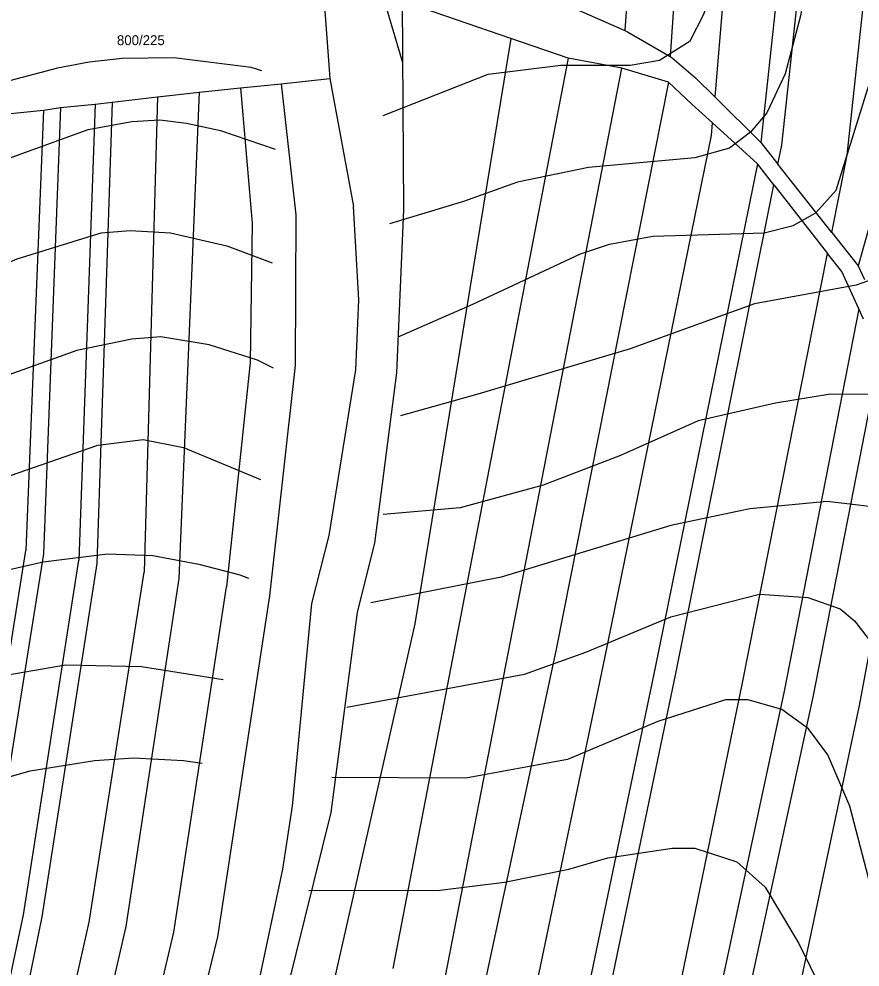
# Model space of a CAD drawing. Extents: x -555860 to -552701, y -1187050 to -1182291.
# Drawn here: x -554315.4 to -554170.8, y -1186114.4 to -1185951.5 of the extents above; entities that cross this region are included whole.
import ezdxf

# ---------------------------------------------------------------- set-up
doc = ezdxf.new("R2010")
doc.units = 0
for name, color, linetype in [('LEG_2b', 7, 'Continuous'), ('Level 40', 7, 'Continuous'), ('Level 41', 7, 'Continuous'), ('navrh_BV', 7, 'Continuous'), ('Poz předměty', 7, 'Continuous')]:
    doc.layers.add(name, color=color, linetype=linetype)

msp = doc.modelspace()

# ---------------------------------------------------------------- linework, layer by layer
at = {"layer": 'Level 40'}
for points in [[(-554161.74, -1186016.11), (-554175.88, -1186015.97), (-554185.31, -1186017.5), (-554198.62, -1186020.55), (-554211.93, -1186026.51), (-554225.24, -1186031.64), (-554239.52, -1186035.52), (-554252.76, -1186036.68)], [(-554422.97, -1186118.3), (-554415.48, -1186106.24), (-554390.1, -1186049.66), (-554387.47, -1186044.95), (-554384.01, -1186040.37), (-554376.66, -1186034), (-554368.89, -1186031.5), (-554363.9, -1186030.94), (-554358.91, -1186031.22), (-554340.6, -1186034), (-554331.18, -1186034), (-554326.46, -1186033.3), (-554301.78, -1186024.71), (-554294.02, -1186023.74), (-554287.08, -1186025.12), (-554273.82, -1186030.62)]]:
    msp.add_lwpolyline(points, dxfattribs=at)
at = {"layer": 'Level 41'}
for points in [[(-554121.25, -1185867.33), (-554130.4, -1185871.77), (-554139.55, -1185877.31), (-554151.75, -1185887.3), (-554160.63, -1185896.86), (-554167.98, -1185907.68), (-554173.11, -1185917.66), (-554178.79, -1185937.63), (-554181.01, -1185950.94), (-554183.65, -1185960.92), (-554186.83, -1185967.58), (-554189.61, -1185970.91), (-554193.21, -1185973.68), (-554199.18, -1185975.34), (-554217.48, -1185977.01), (-554229.68, -1185979.5), (-554238.97, -1185982.83), (-554251.65, -1185986.7)], [(-554252.76, -1185968.05), (-554234.71, -1185960.94), (-554222.19, -1185959.4), (-554210.27, -1185959.4), (-554205.28, -1185958.57), (-554200.01, -1185955.24), (-554197.65, -1185950.66), (-554196.26, -1185946.23), (-554193.35, -1185926.26), (-554190.16, -1185910.73), (-554186.97, -1185901.86), (-554183.23, -1185895.2), (-554175.05, -1185884.11), (-554164.51, -1185873.71)], [(-554250.15, -1186006.1), (-554237.31, -1186000.47), (-554218.86, -1185991.84), (-554213.87, -1185990.18), (-554206.39, -1185988.79), (-554187.25, -1185988.24), (-554182.26, -1185986.99), (-554178.38, -1185984.77), (-554174.91, -1185980.89), (-554165.9, -1185952.05)], [(-554273.63, -1185960.36), (-554275.44, -1185959.81), (-554288.75, -1185958.15), (-554297.62, -1185958.29), (-554303.28, -1185958.91), (-554308.71, -1185959.95), (-554322.03, -1185963.42)], [(-554476.21, -1186118.72), (-554465.4, -1186103.46), (-554456.94, -1186087.93), (-554447.51, -1186067.97), (-554437.25, -1186043.56), (-554429.76, -1186023.6), (-554420.75, -1186003.63), (-554416.31, -1185996.97), (-554412.01, -1185992.54), (-554405.5, -1185987.27), (-554396.48, -1185982.83), (-554386.64, -1185980.2), (-554374.16, -1185978.95), (-554367.78, -1185979.09), (-554349.76, -1185980.89), (-554335.89, -1185980.2), (-554323.41, -1185977.7), (-554303.45, -1185970.49), (-554295.96, -1185969.1), (-554291.15, -1185968.81), (-554286.53, -1185969.38), (-554280.7, -1185970.63), (-554271.29, -1185973.86)], [(-554453.61, -1186114.97), (-554445.43, -1186100.97), (-554440.16, -1186089.88), (-554426.57, -1186052.16), (-554419.5, -1186034.41), (-554414.51, -1186025.54), (-554411.18, -1186021.1), (-554404.53, -1186014.31), (-554396.9, -1186008.48), (-554390.24, -1186005.29), (-554382.76, -1186002.8), (-554372.77, -1186001.27), (-554347.82, -1186001), (-554337.83, -1185999.89), (-554325.35, -1185996.84), (-554315.65, -1185992.68), (-554301.23, -1185988.24), (-554296.23, -1185987.82), (-554289.3, -1185988.24), (-554279.6, -1185990.46), (-554271.81, -1185993.42)], [(-554163.68, -1185994.48), (-554171.44, -1185997.25), (-554188.91, -1186000.44), (-554210.27, -1186008.2), (-554236.47, -1186015.97), (-554249.78, -1186019.71)], [(-554271.59, -1186011.5), (-554274.33, -1186010.15), (-554282.65, -1186007.51), (-554290.97, -1186006.13), (-554295.96, -1186006.54), (-554305.39, -1186008.48), (-554324.8, -1186015.42), (-554336.45, -1186018.05), (-554359.74, -1186018.47), (-554371.39, -1186017.77), (-554377.21, -1186018.47), (-554383.03, -1186020.55), (-554391.08, -1186026.09), (-554398.29, -1186034.41), (-554405.64, -1186045.23), (-554415.34, -1186066.58), (-554424.35, -1186089.88), (-554427.54, -1186096.53), (-554436.42, -1186111.78), (-554446.82, -1186126.06)], [(-554164.79, -1186035.8), (-554176.44, -1186034.41), (-554189.75, -1186035.66), (-554203.33, -1186038.57), (-554232.45, -1186047.45), (-554254.88, -1186051.84)], [(-554409.52, -1186118.99), (-554400.78, -1186106.24), (-554383.03, -1186073.79), (-554373.74, -1186061.31), (-554368.89, -1186056.6), (-554363.07, -1186052.44), (-554359.2, -1186050.87), (-554355.3, -1186049.66), (-554344.21, -1186048.55), (-554338.66, -1186049.11), (-554327.85, -1186048.55), (-554311.21, -1186044.81), (-554300.12, -1186043.42), (-554292.35, -1186043.7), (-554284.44, -1186045.18), (-554277.38, -1186047.03), (-554275.92, -1186047.6)], [(-554258.98, -1186069.75), (-554228.43, -1186064.08), (-554217.89, -1186060.34), (-554203.33, -1186054.24), (-554188.08, -1186050.36), (-554179.76, -1186050.91), (-554174.22, -1186052.85), (-554171.72, -1186054.93), (-554168.39, -1186059.23)], [(-554280.28, -1186065.08), (-554294.29, -1186062.84), (-554307.33, -1186062.56), (-554318.6, -1186064.48), (-554324.8, -1186066.3), (-554348.09, -1186075.45), (-554359.74, -1186082.25), (-554366.12, -1186087.79), (-554382.48, -1186107.34), (-554396.07, -1186125.51)], [(-554167.84, -1186104.85), (-554172.55, -1186086.82), (-554176.3, -1186077.95), (-554179.62, -1186073.51), (-554184.2, -1186070.18), (-554190.02, -1186068.52), (-554193.91, -1186068.52), (-554205.55, -1186072.26), (-554221.08, -1186078.78), (-554238.55, -1186081.97), (-554261.59, -1186081.87)], [(-554384.97, -1186136.88), (-554361.68, -1186109.15), (-554351.7, -1186098.47), (-554345.18, -1186092.65), (-554338.8, -1186088.63), (-554328.54, -1186085.02), (-554313.43, -1186080.72), (-554302.34, -1186078.92), (-554295.68, -1186078.5), (-554287.08, -1186078.92), (-554283.87, -1186079.4)], [(-554265.51, -1186101.27), (-554242.99, -1186101.24), (-554231.9, -1186099.86), (-554220.81, -1186097.64), (-554214.15, -1186095.7), (-554203.06, -1186094.03), (-554199.18, -1186094.03), (-554191.96, -1186096.39), (-554187.11, -1186100.69), (-554181.29, -1186110.4), (-554173.52, -1186126.2), (-554163.26, -1186149.5)]]:
    msp.add_lwpolyline(points, dxfattribs=at)
at = {"layer": 'navrh_BV'}
for p, q in [((-554197.61, -1185867.62), (-554203.4, -1185957.94)), ((-554187.56, -1185866.97), (-554195.77, -1185964.83)), ((-554176.2, -1185866.26), (-554187.86, -1185972.72)), ((-554184.24, -1185973.16), (-554172.5, -1185866.18)), ((-554173.01, -1185974.88), (-554161.18, -1185866.24)), ((-554207.51, -1185902.62), (-554211.24, -1185953.46)), ((-554263.54, -1185939.09), (-554261.93, -1185961.69)), ((-554230.81, -1185954.84), (-554249.46, -1185948.43)), ((-554249.46, -1185948.43), (-554249.25, -1185984.3)), ((-554219.7, -1185949.71), (-554211.24, -1185953.46)), ((-554211.24, -1185953.46), (-554210.78, -1185953.66)), ((-554210.78, -1185953.66), (-554203.4, -1185957.94)), ((-554230.81, -1185954.84), (-554247.31, -1186055.45)), ((-554220.97, -1185958.23), (-554230.81, -1185954.84)), ((-554220.97, -1185958.23), (-554239.95, -1186056.93)), ((-554211.71, -1185959.91), (-554220.97, -1185958.23)), ((-554203.4, -1185957.94), (-554203.05, -1185958.14)), ((-554203.05, -1185958.14), (-554199.05, -1185961.57)), ((-554230.87, -1186058.46), (-554211.71, -1185959.91)), ((-554203.68, -1185962.34), (-554211.71, -1185959.91)), ((-554270.3, -1185962.6), (-554261.93, -1185961.69)), ((-554261.93, -1185961.69), (-554257.84, -1185983.71)), ((-554199.05, -1185961.57), (-554195.77, -1185964.83)), ((-554284.4, -1185964.08), (-554277.27, -1185963.3)), ((-554277.27, -1185963.3), (-554270.3, -1185962.6)), ((-554277.27, -1185963.3), (-554275.26, -1185986.55)), ((-554270.3, -1185962.6), (-554267.76, -1185985.16)), ((-554203.68, -1185962.34), (-554223.02, -1186059.82)), ((-554199.72, -1185966.11), (-554203.68, -1185962.34)), ((-554299.36, -1185965.78), (-554291.52, -1185964.86)), ((-554291.52, -1185964.86), (-554293.81, -1186046.56)), ((-554291.52, -1185964.86), (-554284.4, -1185964.08)), ((-554284.4, -1185964.08), (-554287.89, -1186047.63)), ((-554195.77, -1185964.83), (-554187.86, -1185972.72)), ((-554320.1, -1185968.07), (-554311.15, -1185967.13)), ((-554311.15, -1185967.13), (-554314.16, -1186042.87)), ((-554311.15, -1185967.13), (-554308.19, -1185966.71)), ((-554308.19, -1185966.71), (-554311.12, -1186043.43)), ((-554308.19, -1185966.71), (-554302.28, -1185966.09)), ((-554302.28, -1185966.09), (-554305.05, -1186044.48)), ((-554302.28, -1185966.09), (-554299.36, -1185965.78)), ((-554299.36, -1185965.78), (-554301.96, -1186045.09)), ((-554196.15, -1185969.35), (-554199.72, -1185966.11)), ((-554196.33, -1185971.52), (-554196.15, -1185969.35)), ((-554188.41, -1185976.38), (-554196.15, -1185969.35)), ((-554214.65, -1186061.34), (-554196.33, -1185971.52)), ((-554187.86, -1185972.72), (-554184.9, -1185976.46)), ((-554184.9, -1185976.46), (-554184.24, -1185973.16)), ((-554175.65, -1185988.16), (-554173.01, -1185974.88)), ((-554188.41, -1185976.38), (-554206.02, -1186062.96)), ((-554185.6, -1185979.97), (-554188.41, -1185976.38)), ((-554175.65, -1185988.16), (-554184.9, -1185976.46)), ((-554166.05, -1185975.87), (-554171.12, -1185993.9)), ((-554202.37, -1186063.7), (-554185.6, -1185979.97)), ((-554185.6, -1185979.97), (-554176.37, -1185991.79)), ((-554256.93, -1185999.75), (-554257.84, -1185983.71)), ((-554249.25, -1185984.3), (-554250.48, -1186012.28)), ((-554275.26, -1185986.55), (-554275.63, -1186010.55)), ((-554267.76, -1185985.16), (-554267.86, -1186011.03)), ((-554175.65, -1185988.16), (-554171.12, -1185993.9)), ((-554191.07, -1186065.85), (-554176.37, -1185991.79)), ((-554173.94, -1185994.9), (-554176.37, -1185991.79)), ((-554171.12, -1185993.9), (-554170.03, -1185996.28)), ((-554171.01, -1186001.32), (-554173.94, -1185994.9)), ((-554257.45, -1186011.8), (-554256.93, -1185999.75)), ((-554171.01, -1186001.32), (-554183.84, -1186067.04)), ((-554170.2, -1186003.1), (-554171.01, -1186001.32)), ((-554275.63, -1186010.55), (-554279.69, -1186049.11)), ((-554267.86, -1186011.03), (-554272.29, -1186050.65)), ((-554178.83, -1186068.03), (-554167.46, -1186009.71)), ((-554262.02, -1186040.25), (-554257.45, -1186011.8)), ((-554250.48, -1186012.28), (-554254.24, -1186041.58)), ((-554162.27, -1186022.66), (-554170.93, -1186069.51)), ((-554265, -1186051.94), (-554262.02, -1186040.25)), ((-554254.24, -1186041.58), (-554257.23, -1186053.46)), ((-554324.12, -1186104.38), (-554314.16, -1186042.87)), ((-554311.12, -1186043.43), (-554320.94, -1186104.74)), ((-554314.59, -1186105.46), (-554305.05, -1186044.48)), ((-554301.96, -1186045.09), (-554311.41, -1186105.82)), ((-554303.27, -1186106.74), (-554293.81, -1186046.56)), ((-554287.89, -1186047.63), (-554297.01, -1186107.45)), ((-554288.72, -1186108.44), (-554279.69, -1186049.11)), ((-554272.29, -1186050.65), (-554281.22, -1186109.23)), ((-554268.36, -1186086.78), (-554265, -1186051.94)), ((-554257.23, -1186053.46), (-554261.77, -1186087.91)), ((-554247.31, -1186055.45), (-554270.18, -1186156.33)), ((-554239.95, -1186056.93), (-554251.09, -1186114.7)), ((-554223.02, -1186059.82), (-554244.72, -1186161.02)), ((-554242.05, -1186116.01), (-554230.87, -1186058.46)), ((-554235.8, -1186162.7), (-554214.65, -1186061.34)), ((-554206.02, -1186062.96), (-554227.06, -1186164.19)), ((-554223.52, -1186164.93), (-554202.37, -1186063.7)), ((-554211.82, -1186167.09), (-554191.07, -1186065.85)), ((-554183.84, -1186067.04), (-554205.43, -1186168.2)), ((-554200.77, -1186169.09), (-554178.83, -1186068.03)), ((-554170.93, -1186069.51), (-554192.38, -1186170.5)), ((-554270.02, -1186097.65), (-554268.36, -1186086.78)), ((-554261.77, -1186087.91), (-554275.9, -1186144.9)), ((-554279.71, -1186143.62), (-554270.02, -1186097.65)), ((-554323.28, -1186147.12), (-554314.59, -1186105.46)), ((-554311.41, -1186105.82), (-554320.05, -1186147.8)), ((-554312.78, -1186148.9), (-554303.27, -1186106.74)), ((-554297.01, -1186107.45), (-554306.68, -1186149.97)), ((-554298.96, -1186151.33), (-554288.72, -1186108.44)), ((-554281.22, -1186109.23), (-554291.88, -1186152.57))]:
    msp.add_line(p, q, dxfattribs=at)
at = {"layer": 'Poz předměty'}
msp.add_lwpolyline([(-554253.83, -1185943.99), (-554249.4, -1185958.96)], dxfattribs=at)

# ---------------------------------------------------------------- texts
at = {"layer": 'LEG_2b'}
msp.add_text('800/225', height=1.7, dxfattribs=at).set_placement((-554298.51, -1185955.97))

doc.saveas('drawing.dxf')
